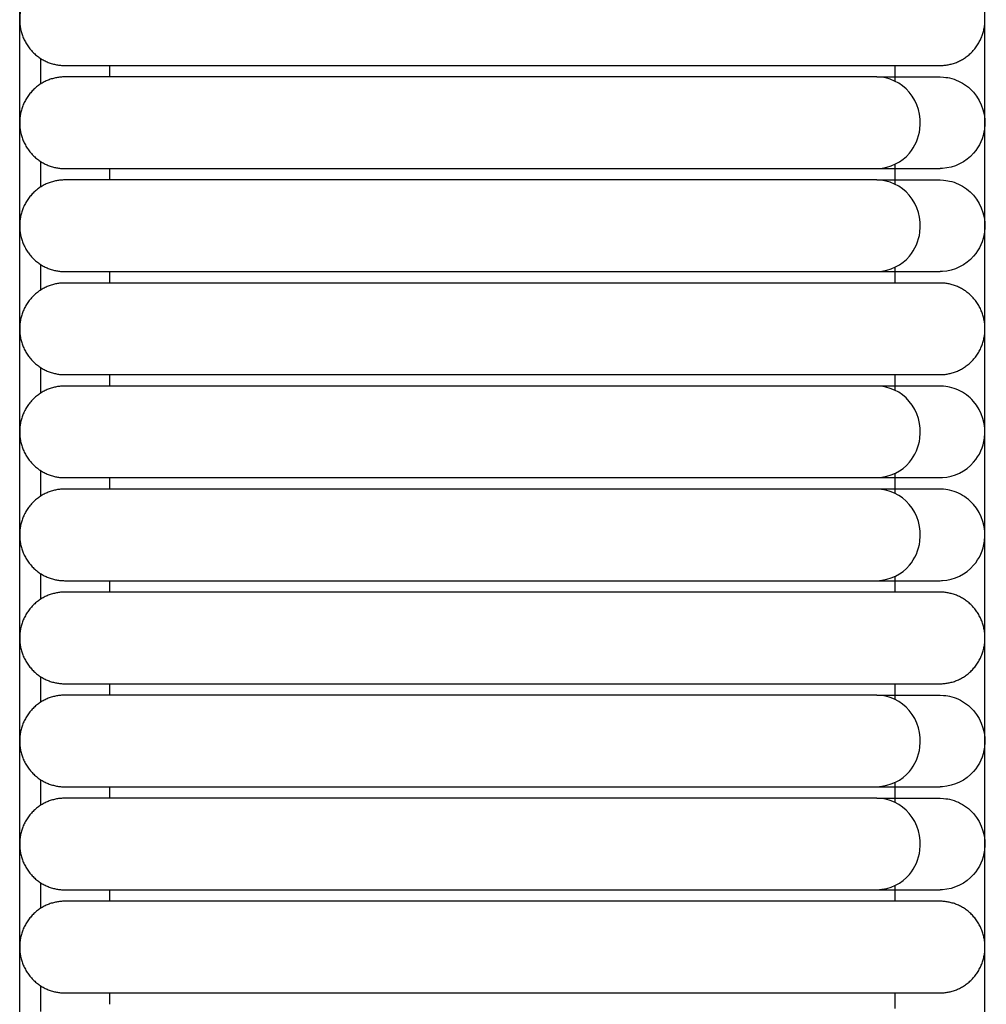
# Model space of a CAD drawing. Header units: millimetres. Extents: x -31695 to -19845, y -5614 to 7253.
# Tile 367 of 432: x -25014 to -24971, y 5187 to 5231. Entities that reach past the tile are written whole.
import ezdxf

# ---------------------------------------------------------------- set-up
doc = ezdxf.new("R2010")
doc.units = ezdxf.units.MM
doc.layers.add('2d', color=7, linetype='Continuous', true_color=0x000000)

msp = doc.modelspace()

# ---------------------------------------------------------------- linework, layer by layer
at = {"layer": '2d', "linetype": 'Continuous', "lineweight": -3}
for points, degree in [([(-24970.929, 4677.247), (-24970.929, 5052.785), (-24970.929, 5428.322)], 2), ([(-25013.743, 4697.546), (-25013.743, 5052.785), (-25013.743, 5408.023)], 2), ([(-25012.817, 5229.196), (-25012.817, 5228.817), (-25012.817, 5228.438), (-25012.817, 5228.059)], 3), ([(-25009.76, 5228.881), (-25009.76, 5228.628), (-25009.76, 5228.374)], 2), ([(-25004.782, 5228.881), (-24996.05, 5228.881), (-24987.319, 5228.881)], 2), ([(-24974.912, 5228.181), (-24974.912, 5228.531), (-24974.912, 5228.881)], 2), ([(-24987.319, 5228.374), (-24996.05, 5228.374), (-25004.782, 5228.374)], 2), ([(-25012.817, 5224.629), (-25012.817, 5224.25), (-25012.817, 5223.871), (-25012.817, 5223.492)], 3), ([(-25009.76, 5224.314), (-25009.76, 5224.06), (-25009.76, 5223.807)], 2), ([(-25004.782, 5224.314), (-24996.05, 5224.314), (-24987.319, 5224.314)], 2), ([(-24987.319, 5224.314), (-24986.453, 5224.314), (-24985.583, 5224.314), (-24984.73, 5224.314)], 3), ([(-24974.912, 5223.614), (-24974.912, 5224.06), (-24974.912, 5224.506)], 2), ([(-24973.212, 5224.314), (-24973.025, 5224.314), (-24972.927, 5224.314), (-24972.921, 5224.314)], 3), ([(-24972.921, 5224.314), (-24972.921, 5224.314), (-24972.921, 5224.314), (-24972.921, 5224.314)], 3), ([(-24972.812, 5224.317), (-24972.846, 5224.316), (-24972.879, 5224.315), (-24972.914, 5224.314)], 3), ([(-24987.319, 5223.807), (-24996.05, 5223.807), (-25004.782, 5223.807)], 2), ([(-25012.817, 5220.062), (-25012.817, 5219.683), (-25012.817, 5219.304), (-25012.817, 5218.924)], 3), ([(-24974.912, 5219.239), (-24974.912, 5219.589), (-24974.912, 5219.939)], 2), ([(-25009.76, 5219.747), (-25009.76, 5219.493), (-25009.76, 5219.239)], 2), ([(-25004.782, 5219.747), (-24996.05, 5219.747), (-24987.319, 5219.747)], 2), ([(-24973.212, 5219.747), (-24973.025, 5219.747), (-24972.927, 5219.747), (-24972.921, 5219.747)], 3), ([(-24972.812, 5219.75), (-24972.846, 5219.749), (-24972.879, 5219.748), (-24972.914, 5219.747)], 3), ([(-24987.319, 5219.239), (-24996.05, 5219.239), (-25004.782, 5219.239)], 2), ([(-25012.817, 5215.494), (-25012.817, 5215.115), (-25012.817, 5214.736), (-25012.817, 5214.357)], 3), ([(-25009.76, 5215.179), (-25009.76, 5214.926), (-25009.76, 5214.672)], 2), ([(-25004.782, 5215.179), (-24996.05, 5215.179), (-24987.319, 5215.179)], 2), ([(-24974.912, 5214.479), (-24974.912, 5214.829), (-24974.912, 5215.179)], 2), ([(-24987.319, 5214.672), (-24996.05, 5214.672), (-25004.782, 5214.672)], 2), ([(-25012.817, 5210.927), (-25012.817, 5210.548), (-25012.817, 5210.169), (-25012.817, 5209.79)], 3), ([(-25009.76, 5210.612), (-25009.76, 5210.358), (-25009.76, 5210.105)], 2), ([(-25004.782, 5210.612), (-24996.05, 5210.612), (-24987.319, 5210.612)], 2), ([(-24974.912, 5209.912), (-24974.912, 5210.358), (-24974.912, 5210.804)], 2), ([(-24973.212, 5210.612), (-24973.025, 5210.612), (-24972.927, 5210.612), (-24972.921, 5210.612)], 3), ([(-24972.914, 5210.612), (-24972.879, 5210.613), (-24972.846, 5210.614), (-24972.812, 5210.615)], 3), ([(-24987.319, 5210.105), (-24996.05, 5210.105), (-25004.782, 5210.105)], 2), ([(-25012.817, 5206.36), (-25012.817, 5205.981), (-25012.817, 5205.602), (-25012.817, 5205.222)], 3), ([(-25009.76, 5206.045), (-25009.76, 5205.791), (-25009.76, 5205.537)], 2), ([(-25004.782, 5206.045), (-24996.05, 5206.045), (-24987.319, 5206.045)], 2), ([(-24987.319, 5206.045), (-24986.453, 5206.045), (-24985.583, 5206.045), (-24984.73, 5206.045)], 3), ([(-24974.912, 5205.537), (-24974.912, 5205.887), (-24974.912, 5206.237)], 2), ([(-24973.212, 5206.045), (-24973.025, 5206.045), (-24972.927, 5206.045), (-24972.921, 5206.045)], 3), ([(-24972.914, 5206.045), (-24972.879, 5206.046), (-24972.846, 5206.047), (-24972.812, 5206.048)], 3), ([(-24987.319, 5205.537), (-24996.05, 5205.537), (-25004.782, 5205.537)], 2), ([(-25012.817, 5201.792), (-25012.817, 5201.413), (-25012.817, 5201.034), (-25012.817, 5200.655)], 3), ([(-25009.76, 5201.477), (-25009.76, 5201.224), (-25009.76, 5200.97)], 2), ([(-25004.782, 5201.477), (-24996.05, 5201.477), (-24987.319, 5201.477)], 2), ([(-24974.912, 5200.777), (-24974.912, 5201.127), (-24974.912, 5201.477)], 2), ([(-24987.319, 5200.97), (-24996.05, 5200.97), (-25004.782, 5200.97)], 2), ([(-25012.817, 5197.225), (-25012.817, 5196.846), (-25012.817, 5196.467), (-25012.817, 5196.088)], 3), ([(-24974.912, 5196.21), (-24974.912, 5196.656), (-24974.912, 5197.102)], 2), ([(-25009.76, 5196.91), (-25009.76, 5196.656), (-25009.76, 5196.402)], 2), ([(-25004.782, 5196.91), (-24996.05, 5196.91), (-24987.319, 5196.91)], 2), ([(-24987.319, 5196.91), (-24985.715, 5196.91), (-24984.097, 5196.91), (-24982.605, 5196.91)], 3), ([(-24973.212, 5196.91), (-24973.025, 5196.91), (-24972.927, 5196.91), (-24972.921, 5196.91)], 3), ([(-24972.812, 5196.913), (-24972.846, 5196.912), (-24972.879, 5196.911), (-24972.914, 5196.91)], 3), ([(-24987.319, 5196.402), (-24996.05, 5196.402), (-25004.782, 5196.402)], 2), ([(-25012.817, 5192.657), (-25012.817, 5192.279), (-25012.817, 5191.9), (-25012.817, 5191.52)], 3), ([(-25009.76, 5192.343), (-25009.76, 5192.089), (-25009.76, 5191.835)], 2), ([(-25004.782, 5192.343), (-24996.05, 5192.343), (-24987.319, 5192.343)], 2), ([(-24987.319, 5192.343), (-24986.453, 5192.343), (-24985.583, 5192.343), (-24984.73, 5192.343)], 3), ([(-24974.912, 5191.835), (-24974.912, 5192.185), (-24974.912, 5192.535)], 2), ([(-24973.212, 5192.343), (-24973.025, 5192.343), (-24972.927, 5192.343), (-24972.921, 5192.343)], 3), ([(-24972.812, 5192.346), (-24972.846, 5192.345), (-24972.879, 5192.344), (-24972.914, 5192.343)], 3), ([(-24987.319, 5191.835), (-24996.05, 5191.835), (-25004.782, 5191.835)], 2), ([(-25012.817, 5188.09), (-25012.817, 5187.711), (-25012.817, 5187.332), (-25012.817, 5186.953)], 3), ([(-25009.76, 5187.775), (-25009.76, 5187.522), (-25009.76, 5187.268)], 2), ([(-25004.782, 5187.775), (-24996.05, 5187.775), (-24987.319, 5187.775)], 2), ([(-24974.912, 5187.075), (-24974.912, 5187.425), (-24974.912, 5187.775)], 2)]:
    msp.add_open_spline(points, degree=degree, dxfattribs=at)
for points, weights in [([(-25011.751, 5232.941), (-25013.743, 5232.941), (-25013.743, 5230.911)], [1, 0.707106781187, 1]), ([(-25013.743, 5230.911), (-25013.743, 5228.881), (-25011.751, 5228.881)], [1, 0.707106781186, 1]), ([(-24972.92, 5228.881), (-24970.929, 5228.881), (-24970.929, 5230.911)], [0.999999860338, 0.707106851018, 1]), ([(-24975.727, 5228.881), (-24972.92, 5228.881), (-24972.92, 5228.881)], [0.919067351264, 0.951503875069, 1]), ([(-25011.751, 5228.374), (-25013.743, 5228.374), (-25013.743, 5226.344)], [0.999999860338, 0.707106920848, 0.999999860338]), ([(-25013.743, 5226.344), (-25013.743, 5224.314), (-25011.751, 5224.314)], [0.999999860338, 0.707106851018, 1]), ([(-25011.751, 5223.807), (-25013.743, 5223.807), (-25013.743, 5221.777)], [0.999999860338, 0.707106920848, 0.999999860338]), ([(-25013.743, 5221.777), (-25013.743, 5219.747), (-25011.751, 5219.747)], [0.999999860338, 0.707106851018, 1]), ([(-25011.751, 5219.239), (-25013.743, 5219.239), (-25013.743, 5217.209)], [0.999999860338, 0.707106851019, 1]), ([(-24972.92, 5219.239), (-24972.92, 5219.239), (-24975.727, 5219.239)], [0.999999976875, 0.951503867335, 0.919067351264]), ([(-24970.929, 5217.209), (-24970.929, 5219.239), (-24972.92, 5219.239)], [1, 0.707106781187, 1]), ([(-25013.743, 5217.209), (-25013.743, 5215.179), (-25011.751, 5215.179)], [1, 0.707106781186, 1]), ([(-24972.92, 5215.179), (-24970.929, 5215.179), (-24970.929, 5217.209)], [0.999999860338, 0.707106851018, 1]), ([(-24975.727, 5215.179), (-24972.92, 5215.179), (-24972.92, 5215.179)], [0.919067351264, 0.951503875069, 1]), ([(-25011.751, 5214.672), (-25013.743, 5214.672), (-25013.743, 5212.642)], [0.999999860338, 0.707106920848, 0.999999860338]), ([(-25013.743, 5212.642), (-25013.743, 5210.612), (-25011.751, 5210.612)], [0.999999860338, 0.707106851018, 1]), ([(-25011.751, 5210.105), (-25013.743, 5210.105), (-25013.743, 5208.075)], [0.999999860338, 0.707106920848, 0.999999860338]), ([(-25013.743, 5208.075), (-25013.743, 5206.045), (-25011.751, 5206.045)], [0.999999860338, 0.707106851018, 1]), ([(-25011.751, 5205.537), (-25013.743, 5205.537), (-25013.743, 5203.507)], [1, 0.707106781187, 1]), ([(-24972.92, 5205.537), (-24972.92, 5205.537), (-24975.727, 5205.537)], [1, 0.951503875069, 0.919067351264]), ([(-24970.929, 5203.507), (-24970.929, 5205.537), (-24972.92, 5205.537)], [0.999999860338, 0.707106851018, 1]), ([(-25013.743, 5203.507), (-25013.743, 5201.477), (-25011.751, 5201.477)], [1, 0.707106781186, 1]), ([(-24972.92, 5201.477), (-24970.929, 5201.477), (-24970.929, 5203.507)], [0.999999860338, 0.707106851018, 1]), ([(-24975.727, 5201.477), (-24972.92, 5201.477), (-24972.92, 5201.477)], [0.919067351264, 0.951503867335, 0.999999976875]), ([(-25011.751, 5200.97), (-25013.743, 5200.97), (-25013.743, 5198.94)], [1, 0.707106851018, 0.999999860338]), ([(-25011.751, 5196.402), (-25013.743, 5196.402), (-25013.743, 5194.373)], [0.999999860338, 0.707106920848, 0.999999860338]), ([(-25013.743, 5194.373), (-25013.743, 5192.343), (-25011.751, 5192.343)], [0.999999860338, 0.707106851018, 1]), ([(-25011.751, 5191.835), (-25013.743, 5191.835), (-25013.743, 5189.805)], [1, 0.707106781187, 1]), ([(-24972.92, 5191.835), (-24972.92, 5191.835), (-24975.727, 5191.835)], [1, 0.951503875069, 0.919067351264]), ([(-24970.929, 5189.805), (-24970.929, 5191.835), (-24972.92, 5191.835)], [0.999999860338, 0.707106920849, 0.999999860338]), ([(-25013.743, 5189.805), (-25013.743, 5187.775), (-25011.751, 5187.775)], [1, 0.707106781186, 1]), ([(-24972.92, 5187.775), (-24970.929, 5187.775), (-24970.929, 5189.805)], [1, 0.707106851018, 0.999999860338]), ([(-24975.727, 5187.775), (-24972.92, 5187.775), (-24972.92, 5187.775)], [0.919067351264, 0.951503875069, 1])]:
    msp.add_rational_spline(points, weights, degree=2, dxfattribs=at)
for points, weights, knots in [([(-25011.751, 5228.881), (-25011.751, 5228.881), (-25009.71, 5228.881), (-25007.669, 5228.881), (-25004.782, 5228.881)], [0.999999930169, 0.853553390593, 0.853553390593, 0.853553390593, 1], [17.786146, 17.786146, 17.786146, 18.366045, 18.366045, 18.945944, 18.945944, 18.945944]), ([(-24987.319, 5228.881), (-24982.37, 5228.881), (-24978.87, 5228.881), (-24976.53, 5228.881), (-24975.727, 5228.881)], [1, 0.853553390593, 0.853553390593, 0.853553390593, 0.919067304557], [20.699849, 20.699849, 20.699849, 21.693962, 21.693962, 22.358871, 22.358871, 22.358871]), ([(-25004.782, 5228.374), (-25007.669, 5228.374), (-25009.71, 5228.374), (-25011.751, 5228.374), (-25011.751, 5228.374)], [1, 0.853553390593, 0.853553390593, 0.853553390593, 1], [0.240711, 0.240711, 0.240711, 0.82061, 0.82061, 1.400509, 1.400509, 1.400509]), ([(-25011.751, 5224.314), (-25011.751, 5224.314), (-25009.71, 5224.314), (-25007.669, 5224.314), (-25004.782, 5224.314)], [1, 0.853553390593, 0.853553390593, 0.853553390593, 0.999999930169], [3.285465, 3.285465, 3.285465, 3.865364, 3.865364, 4.445263, 4.445263, 4.445263]), ([(-25004.782, 5223.807), (-25007.669, 5223.807), (-25009.71, 5223.807), (-25011.751, 5223.807), (-25011.751, 5223.807)], [1, 0.853553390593, 0.853553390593, 0.853553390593, 1], [3.354202, 3.354202, 3.354202, 3.934101, 3.934101, 4.514, 4.514, 4.514]), ([(-25011.751, 5219.747), (-25011.751, 5219.747), (-25009.71, 5219.747), (-25007.669, 5219.747), (-25004.782, 5219.747)], [1, 0.853553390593, 0.853553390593, 0.853553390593, 1], [6.398956, 6.398956, 6.398956, 6.978855, 6.978855, 7.558754, 7.558754, 7.558754]), ([(-25004.782, 5219.239), (-25007.669, 5219.239), (-25009.71, 5219.239), (-25011.751, 5219.239), (-25011.751, 5219.239)], [1, 0.853553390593, 0.853553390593, 0.853553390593, 0.999999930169], [14.741392, 14.741392, 14.741392, 15.321291, 15.321291, 15.90119, 15.90119, 15.90119]), ([(-24975.727, 5219.239), (-24976.53, 5219.239), (-24978.87, 5219.239), (-24982.37, 5219.239), (-24987.319, 5219.239)], [0.919067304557, 0.853553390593, 0.853553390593, 0.853553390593, 1], [11.328464, 11.328464, 11.328464, 11.993374, 11.993374, 12.987487, 12.987487, 12.987487]), ([(-25011.751, 5215.179), (-25011.751, 5215.179), (-25009.71, 5215.179), (-25007.669, 5215.179), (-25004.782, 5215.179)], [1, 0.853553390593, 0.853553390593, 0.853553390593, 0.999999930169], [17.786146, 17.786146, 17.786146, 18.366045, 18.366045, 18.945944, 18.945944, 18.945944]), ([(-24987.319, 5215.179), (-24982.37, 5215.179), (-24978.87, 5215.179), (-24976.53, 5215.179), (-24975.727, 5215.179)], [1, 0.853553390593, 0.853553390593, 0.853553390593, 0.919067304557], [20.699849, 20.699849, 20.699849, 21.693962, 21.693962, 22.358871, 22.358871, 22.358871]), ([(-25004.782, 5214.672), (-25007.669, 5214.672), (-25009.71, 5214.672), (-25011.751, 5214.672), (-25011.751, 5214.672)], [1, 0.853553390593, 0.853553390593, 0.853553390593, 1], [3.998405, 3.998405, 3.998405, 4.578304, 4.578304, 5.158203, 5.158203, 5.158203]), ([(-25011.751, 5210.612), (-25011.751, 5210.612), (-25009.71, 5210.612), (-25007.669, 5210.612), (-25004.782, 5210.612)], [1, 0.853553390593, 0.853553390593, 0.853553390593, 0.999999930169], [7.043159, 7.043159, 7.043159, 7.623058, 7.623058, 8.202957, 8.202957, 8.202957]), ([(-25004.782, 5210.105), (-25007.669, 5210.105), (-25009.71, 5210.105), (-25011.751, 5210.105), (-25011.751, 5210.105)], [1, 0.853553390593, 0.853553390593, 0.853553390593, 1], [5.355154, 5.355154, 5.355154, 5.935053, 5.935053, 6.514952, 6.514952, 6.514952]), ([(-25011.751, 5206.045), (-25011.751, 5206.045), (-25009.71, 5206.045), (-25007.669, 5206.045), (-25004.782, 5206.045)], [1, 0.853553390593, 0.853553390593, 0.853553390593, 1], [8.399907, 8.399907, 8.399907, 8.979806, 8.979806, 9.559705, 9.559705, 9.559705]), ([(-25004.782, 5205.537), (-25007.669, 5205.537), (-25009.71, 5205.537), (-25011.751, 5205.537), (-25011.751, 5205.537)], [1, 0.853553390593, 0.853553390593, 0.853553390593, 1], [14.741392, 14.741392, 14.741392, 15.321291, 15.321291, 15.90119, 15.90119, 15.90119]), ([(-24975.727, 5205.537), (-24976.53, 5205.537), (-24978.87, 5205.537), (-24982.37, 5205.537), (-24987.319, 5205.537)], [0.919067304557, 0.853553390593, 0.853553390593, 0.853553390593, 1], [29.428769, 29.428769, 29.428769, 30.093679, 30.093679, 31.087792, 31.087792, 31.087792]), ([(-25011.751, 5201.477), (-25011.751, 5201.477), (-25009.71, 5201.477), (-25007.669, 5201.477), (-25004.782, 5201.477)], [0.999999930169, 0.853553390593, 0.853553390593, 0.853553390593, 1], [17.786146, 17.786146, 17.786146, 18.366045, 18.366045, 18.945944, 18.945944, 18.945944]), ([(-24987.319, 5201.477), (-24982.37, 5201.477), (-24978.87, 5201.477), (-24976.53, 5201.477), (-24975.727, 5201.477)], [1, 0.853553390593, 0.853553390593, 0.853553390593, 0.919067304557], [20.699849, 20.699849, 20.699849, 21.693962, 21.693962, 22.358871, 22.358871, 22.358871]), ([(-25004.782, 5200.97), (-25007.669, 5200.97), (-25009.71, 5200.97), (-25011.751, 5200.97), (-25011.751, 5200.97)], [1, 0.853553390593, 0.853553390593, 0.853553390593, 0.999999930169], [3.354202, 3.354202, 3.354202, 3.934101, 3.934101, 4.514, 4.514, 4.514]), ([(-25013.743, 5198.94), (-25013.743, 5198.099), (-25013.159, 5197.505), (-25012.576, 5196.91), (-25011.751, 5196.91)], [0.999999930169, 0.853553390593, 0.853553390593, 0.853553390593, 1], [6.0847965, 6.0847965, 6.0847965, 6.2504819, 6.2504819, 6.4161673, 6.4161673, 6.4161673]), ([(-25011.751, 5196.91), (-25011.751, 5196.91), (-25009.71, 5196.91), (-25007.669, 5196.91), (-25004.782, 5196.91)], [1, 0.853553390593, 0.853553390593, 0.853553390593, 1], [6.416167, 6.416167, 6.416167, 6.996066, 6.996066, 7.575965, 7.575965, 7.575965]), ([(-25004.782, 5196.402), (-25007.669, 5196.402), (-25009.71, 5196.402), (-25011.751, 5196.402), (-25011.751, 5196.402)], [1, 0.853553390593, 0.853553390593, 0.853553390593, 1], [0.240711, 0.240711, 0.240711, 0.82061, 0.82061, 1.400509, 1.400509, 1.400509]), ([(-25011.751, 5192.343), (-25011.751, 5192.343), (-25009.71, 5192.343), (-25007.669, 5192.343), (-25004.782, 5192.343)], [1, 0.853553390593, 0.853553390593, 0.853553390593, 1], [3.285465, 3.285465, 3.285465, 3.865364, 3.865364, 4.445263, 4.445263, 4.445263]), ([(-25004.782, 5191.835), (-25007.669, 5191.835), (-25009.71, 5191.835), (-25011.751, 5191.835), (-25011.751, 5191.835)], [1, 0.853553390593, 0.853553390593, 0.853553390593, 1], [14.741392, 14.741392, 14.741392, 15.321291, 15.321291, 15.90119, 15.90119, 15.90119]), ([(-24975.727, 5191.835), (-24976.53, 5191.835), (-24978.87, 5191.835), (-24982.37, 5191.835), (-24987.319, 5191.835)], [0.919067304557, 0.853553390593, 0.853553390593, 0.853553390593, 1], [11.328464, 11.328464, 11.328464, 11.993374, 11.993374, 12.987487, 12.987487, 12.987487]), ([(-25011.751, 5187.775), (-25011.751, 5187.775), (-25009.71, 5187.775), (-25007.669, 5187.775), (-25004.782, 5187.775)], [1, 0.853553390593, 0.853553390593, 0.853553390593, 1], [17.786146, 17.786146, 17.786146, 18.366045, 18.366045, 18.945944, 18.945944, 18.945944]), ([(-24987.319, 5187.775), (-24982.37, 5187.775), (-24978.87, 5187.775), (-24976.53, 5187.775), (-24975.727, 5187.775)], [1, 0.853553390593, 0.853553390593, 0.853553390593, 0.919067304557], [20.699849, 20.699849, 20.699849, 21.693962, 21.693962, 22.358871, 22.358871, 22.358871])]:
    msp.add_rational_spline(points, weights, degree=2, knots=knots, dxfattribs=at)
for points, knots in [([(-24975.727, 5228.374), (-24975.874, 5228.374), (-24976.066, 5228.374), (-24976.298, 5228.374), (-24976.901, 5228.374), (-24977.764, 5228.374), (-24978.755, 5228.374), (-24979.807, 5228.374), (-24981.114, 5228.374), (-24982.608, 5228.374), (-24984.099, 5228.374), (-24985.716, 5228.374), (-24987.319, 5228.374)], [-2.869717, -2.869717, -2.869717, -2.869717, -2.715304, -2.715304, -2.715304, -2.331456, -2.331456, -2.331456, -1.928224, -1.928224, -1.928224, -1.513194, -1.513194, -1.513194, -1.513194]), ([(-24975.713, 5224.314), (-24975.113, 5224.346), (-24974.62, 5224.597), (-24974.282, 5224.997), (-24974.03, 5225.295), (-24973.865, 5225.672), (-24973.813, 5226.066), (-24973.737, 5226.645), (-24973.914, 5227.256), (-24974.284, 5227.693), (-24974.645, 5228.12), (-24975.184, 5228.374), (-24975.727, 5228.374)], [0.0014909, 0.0014909, 0.0014909, 0.0014909, 0.1660925, 0.1660925, 0.1660925, 0.287182, 0.287182, 0.287182, 0.4679963, 0.4679963, 0.4679963, 0.6442032, 0.6442032, 0.6442032, 0.6442032]), ([(-24975.727, 5228.374), (-24975.045, 5228.374), (-24974.486, 5228.374), (-24974.054, 5228.374), (-24973.685, 5228.374), (-24973.408, 5228.374), (-24973.22, 5228.374), (-24973.032, 5228.374), (-24972.934, 5228.374), (-24972.92, 5228.374)], [0.644203, 0.644203, 0.644203, 0.644203, 1.472068, 1.472068, 1.472068, 2.17076, 2.17076, 2.17076, 2.85931, 2.85931, 2.85931, 2.85931]), ([(-24972.92, 5228.374), (-24972.688, 5228.362), (-24972.595, 5228.348), (-24972.367, 5228.297), (-24972.234, 5228.252), (-24971.851, 5228.077), (-24971.619, 5227.907), (-24971.433, 5227.693), (-24971.051, 5227.256), (-24970.869, 5226.645), (-24970.948, 5226.066), (-24971.001, 5225.672), (-24971.172, 5225.295), (-24971.431, 5224.997), (-24971.779, 5224.597), (-24972.288, 5224.346), (-24972.812, 5224.317)], [2.8593097, 2.8593097, 2.8593097, 2.8593097, 2.8969078, 2.8969078, 2.9533582, 2.9533582, 3.0663043, 3.0663043, 3.0663043, 3.3038729, 3.3038729, 3.3038729, 3.4629703, 3.4629703, 3.4629703, 3.6792373, 3.6792373, 3.6792373, 3.6792373]), ([(-24987.319, 5224.314), (-24985.715, 5224.314), (-24984.097, 5224.314), (-24982.605, 5224.314), (-24981.11, 5224.314), (-24979.802, 5224.314), (-24978.75, 5224.314), (-24977.758, 5224.314), (-24976.894, 5224.314), (-24976.291, 5224.314), (-24976.059, 5224.314), (-24975.867, 5224.314), (-24975.72, 5224.314)], [0, 0, 0, 0, 0.489921, 0.489921, 0.489921, 0.9659, 0.9659, 0.9659, 1.418993, 1.418993, 1.418993, 1.601269, 1.601269, 1.601269, 1.601269]), ([(-24975.72, 5224.314), (-24975.037, 5224.314), (-24974.479, 5224.314), (-24974.046, 5224.314), (-24973.678, 5224.314), (-24973.4, 5224.314), (-24973.212, 5224.314)], [1.601269, 1.601269, 1.601269, 1.601269, 2.483847, 2.483847, 2.483847, 3.228714, 3.228714, 3.228714, 3.228714]), ([(-24975.727, 5223.807), (-24975.874, 5223.807), (-24976.066, 5223.807), (-24976.298, 5223.807), (-24976.901, 5223.807), (-24977.764, 5223.807), (-24978.755, 5223.807), (-24979.807, 5223.807), (-24981.114, 5223.807), (-24982.608, 5223.807), (-24984.099, 5223.807), (-24985.716, 5223.807), (-24987.319, 5223.807)], [0, 0, 0, 0, 0.182162, 0.182162, 0.182162, 0.634989, 0.634989, 0.634989, 1.110683, 1.110683, 1.110683, 1.600297, 1.600297, 1.600297, 1.600297]), ([(-24975.72, 5219.747), (-24975.113, 5219.779), (-24974.62, 5220.029), (-24974.282, 5220.43), (-24974.03, 5220.727), (-24973.865, 5221.104), (-24973.813, 5221.499), (-24973.737, 5222.078), (-24973.914, 5222.689), (-24974.284, 5223.126), (-24974.645, 5223.552), (-24975.184, 5223.807), (-24975.727, 5223.807)], [0.0007461, 0.0007461, 0.0007461, 0.0007461, 0.1655384, 0.1655384, 0.1655384, 0.2867683, 0.2867683, 0.2867683, 0.4677921, 0.4677921, 0.4677921, 0.6442032, 0.6442032, 0.6442032, 0.6442032]), ([(-24975.727, 5223.807), (-24975.045, 5223.807), (-24974.486, 5223.807), (-24974.054, 5223.807), (-24973.685, 5223.807), (-24973.408, 5223.807), (-24973.22, 5223.807), (-24973.032, 5223.807), (-24972.934, 5223.807), (-24972.92, 5223.807)], [0.644203, 0.644203, 0.644203, 0.644203, 1.509201, 1.509201, 1.509201, 2.239232, 2.239232, 2.239232, 2.958665, 2.958665, 2.958665, 2.958665]), ([(-24972.92, 5223.807), (-24972.688, 5223.794), (-24972.595, 5223.781), (-24972.367, 5223.73), (-24972.234, 5223.685), (-24971.851, 5223.509), (-24971.619, 5223.339), (-24971.433, 5223.126), (-24971.051, 5222.689), (-24970.869, 5222.078), (-24970.948, 5221.499), (-24971.001, 5221.104), (-24971.172, 5220.727), (-24971.431, 5220.43), (-24971.779, 5220.029), (-24972.288, 5219.779), (-24972.812, 5219.75)], [2.9586653, 2.9586653, 2.9586653, 2.9586653, 2.9962999, 2.9962999, 3.0528052, 3.0528052, 3.1658609, 3.1658609, 3.1658609, 3.4034075, 3.4034075, 3.4034075, 3.5624901, 3.5624901, 3.5624901, 3.7787371, 3.7787371, 3.7787371, 3.7787371]), ([(-24987.319, 5219.747), (-24985.715, 5219.747), (-24984.097, 5219.747), (-24982.605, 5219.747), (-24981.11, 5219.747), (-24979.802, 5219.747), (-24978.75, 5219.747), (-24977.758, 5219.747), (-24976.894, 5219.747), (-24976.291, 5219.747), (-24976.059, 5219.747), (-24975.867, 5219.747), (-24975.72, 5219.747)], [0, 0, 0, 0, 0.489921, 0.489921, 0.489921, 0.9659, 0.9659, 0.9659, 1.418993, 1.418993, 1.418993, 1.601269, 1.601269, 1.601269, 1.601269]), ([(-24975.72, 5219.747), (-24975.037, 5219.747), (-24974.479, 5219.747), (-24974.046, 5219.747), (-24973.678, 5219.747), (-24973.4, 5219.747), (-24973.212, 5219.747)], [1.601269, 1.601269, 1.601269, 1.601269, 2.483847, 2.483847, 2.483847, 3.228714, 3.228714, 3.228714, 3.228714]), ([(-24975.727, 5214.672), (-24975.874, 5214.672), (-24976.066, 5214.672), (-24976.298, 5214.672), (-24976.901, 5214.672), (-24977.764, 5214.672), (-24978.755, 5214.672), (-24979.807, 5214.672), (-24981.114, 5214.672), (-24982.608, 5214.672), (-24984.099, 5214.672), (-24985.716, 5214.672), (-24987.319, 5214.672)], [0.644203, 0.644203, 0.644203, 0.644203, 0.826365, 0.826365, 0.826365, 1.279192, 1.279192, 1.279192, 1.754886, 1.754886, 1.754886, 2.2445, 2.2445, 2.2445, 2.2445]), ([(-24972.92, 5214.672), (-24972.934, 5214.672), (-24973.032, 5214.672), (-24973.22, 5214.672), (-24973.408, 5214.672), (-24973.685, 5214.672), (-24974.054, 5214.672), (-24974.486, 5214.672), (-24975.045, 5214.672), (-24975.727, 5214.672)], [14.274257, 14.274257, 14.274257, 14.274257, 14.993691, 14.993691, 14.993691, 15.723721, 15.723721, 15.723721, 16.588719, 16.588719, 16.588719, 16.588719]), ([(-24975.72, 5210.612), (-24975.113, 5210.644), (-24974.62, 5210.895), (-24974.282, 5211.295), (-24974.03, 5211.593), (-24973.865, 5211.97), (-24973.813, 5212.364), (-24973.737, 5212.943), (-24973.914, 5213.554), (-24974.284, 5213.991), (-24974.645, 5214.418), (-24975.184, 5214.672), (-24975.727, 5214.672)], [0.0007461, 0.0007461, 0.0007461, 0.0007461, 0.1655384, 0.1655384, 0.1655384, 0.2867683, 0.2867683, 0.2867683, 0.4677921, 0.4677921, 0.4677921, 0.6442032, 0.6442032, 0.6442032, 0.6442032]), ([(-24972.812, 5210.615), (-24972.288, 5210.644), (-24971.779, 5210.895), (-24971.431, 5211.295), (-24971.172, 5211.593), (-24971.001, 5211.97), (-24970.948, 5212.364), (-24970.869, 5212.943), (-24971.051, 5213.554), (-24971.433, 5213.991), (-24971.619, 5214.205), (-24971.851, 5214.375), (-24972.234, 5214.55), (-24972.367, 5214.595), (-24972.595, 5214.646), (-24972.688, 5214.66), (-24972.92, 5214.672)], [13.4536552, 13.4536552, 13.4536552, 13.4536552, 13.6698161, 13.6698161, 13.6698161, 13.8288354, 13.8288354, 13.8288354, 14.0662875, 14.0662875, 14.0662875, 14.1797656, 14.1797656, 14.2364819, 14.2364819, 14.2742571, 14.2742571, 14.2742571, 14.2742571]), ([(-24987.319, 5210.612), (-24985.715, 5210.612), (-24984.097, 5210.612), (-24982.605, 5210.612), (-24981.11, 5210.612), (-24979.802, 5210.612), (-24978.75, 5210.612), (-24977.758, 5210.612), (-24976.894, 5210.612), (-24976.291, 5210.612), (-24976.059, 5210.612), (-24975.867, 5210.612), (-24975.72, 5210.612)], [0, 0, 0, 0, 0.489921, 0.489921, 0.489921, 0.9659, 0.9659, 0.9659, 1.418993, 1.418993, 1.418993, 1.601269, 1.601269, 1.601269, 1.601269]), ([(-24975.72, 5210.612), (-24975.037, 5210.612), (-24974.479, 5210.612), (-24974.046, 5210.612), (-24973.678, 5210.612), (-24973.4, 5210.612), (-24973.212, 5210.612)], [1.601269, 1.601269, 1.601269, 1.601269, 2.483847, 2.483847, 2.483847, 3.228714, 3.228714, 3.228714, 3.228714]), ([(-24975.727, 5210.105), (-24975.874, 5210.105), (-24976.066, 5210.105), (-24976.298, 5210.105), (-24976.901, 5210.105), (-24977.764, 5210.105), (-24978.755, 5210.105), (-24979.807, 5210.105), (-24981.114, 5210.105), (-24982.608, 5210.105), (-24984.099, 5210.105), (-24985.716, 5210.105), (-24987.319, 5210.105)], [2.244726, 2.244726, 2.244726, 2.244726, 2.399139, 2.399139, 2.399139, 2.782987, 2.782987, 2.782987, 3.186218, 3.186218, 3.186218, 3.601249, 3.601249, 3.601249, 3.601249]), ([(-24972.92, 5210.105), (-24972.934, 5210.105), (-24973.032, 5210.105), (-24973.22, 5210.105), (-24973.408, 5210.105), (-24973.685, 5210.105), (-24974.054, 5210.105), (-24974.486, 5210.105), (-24975.045, 5210.105), (-24975.727, 5210.105)], [14.274257, 14.274257, 14.274257, 14.274257, 14.962807, 14.962807, 14.962807, 15.661498, 15.661498, 15.661498, 16.489364, 16.489364, 16.489364, 16.489364]), ([(-24975.72, 5206.045), (-24975.113, 5206.077), (-24974.62, 5206.327), (-24974.282, 5206.728), (-24974.03, 5207.025), (-24973.865, 5207.402), (-24973.813, 5207.797), (-24973.737, 5208.376), (-24973.914, 5208.987), (-24974.284, 5209.424), (-24974.645, 5209.85), (-24975.184, 5210.105), (-24975.727, 5210.105)], [1.6012688, 1.6012688, 1.6012688, 1.6012688, 1.7660611, 1.7660611, 1.7660611, 1.887291, 1.887291, 1.887291, 2.0683148, 2.0683148, 2.0683148, 2.2447259, 2.2447259, 2.2447259, 2.2447259]), ([(-24972.812, 5206.048), (-24972.288, 5206.077), (-24971.779, 5206.327), (-24971.431, 5206.728), (-24971.172, 5207.025), (-24971.001, 5207.402), (-24970.948, 5207.797), (-24970.869, 5208.376), (-24971.051, 5208.987), (-24971.433, 5209.424), (-24971.619, 5209.637), (-24971.851, 5209.807), (-24972.234, 5209.983), (-24972.367, 5210.028), (-24972.595, 5210.078), (-24972.688, 5210.092), (-24972.92, 5210.105)], [13.4536647, 13.4536647, 13.4536647, 13.4536647, 13.6698231, 13.6698231, 13.6698231, 13.8288406, 13.8288406, 13.8288406, 14.0662899, 14.0662899, 14.0662899, 14.1797667, 14.1797667, 14.2364823, 14.2364823, 14.2742571, 14.2742571, 14.2742571, 14.2742571]), ([(-24987.319, 5206.045), (-24985.715, 5206.045), (-24984.097, 5206.045), (-24982.605, 5206.045), (-24981.11, 5206.045), (-24979.802, 5206.045), (-24978.75, 5206.045), (-24977.758, 5206.045), (-24976.894, 5206.045), (-24976.291, 5206.045), (-24976.059, 5206.045), (-24975.867, 5206.045), (-24975.72, 5206.045)], [0, 0, 0, 0, 0.489921, 0.489921, 0.489921, 0.9659, 0.9659, 0.9659, 1.418992, 1.418992, 1.418992, 1.601269, 1.601269, 1.601269, 1.601269]), ([(-24975.72, 5206.045), (-24975.037, 5206.045), (-24974.479, 5206.045), (-24974.046, 5206.045), (-24973.678, 5206.045), (-24973.4, 5206.045), (-24973.212, 5206.045)], [0, 0, 0, 0, 0.882578, 0.882578, 0.882578, 1.627446, 1.627446, 1.627446, 1.627446]), ([(-24975.727, 5200.97), (-24975.874, 5200.97), (-24976.066, 5200.97), (-24976.298, 5200.97), (-24976.901, 5200.97), (-24977.764, 5200.97), (-24978.755, 5200.97), (-24979.807, 5200.97), (-24981.114, 5200.97), (-24982.608, 5200.97), (-24984.099, 5200.97), (-24985.716, 5200.97), (-24987.319, 5200.97)], [0, 0, 0, 0, 0.182162, 0.182162, 0.182162, 0.634989, 0.634989, 0.634989, 1.110683, 1.110683, 1.110683, 1.600297, 1.600297, 1.600297, 1.600297]), ([(-24975.72, 5196.91), (-24975.113, 5196.942), (-24974.62, 5197.193), (-24974.282, 5197.593), (-24974.03, 5197.891), (-24973.865, 5198.268), (-24973.813, 5198.662), (-24973.737, 5199.241), (-24973.914, 5199.852), (-24974.284, 5200.289), (-24974.645, 5200.716), (-24975.184, 5200.97), (-24975.727, 5200.97)], [10.9311394, 10.9311394, 10.9311394, 10.9311394, 11.0959317, 11.0959317, 11.0959317, 11.2171616, 11.2171616, 11.2171616, 11.3981854, 11.3981854, 11.3981854, 11.5745965, 11.5745965, 11.5745965, 11.5745965]), ([(-24975.727, 5200.97), (-24975.045, 5200.97), (-24974.486, 5200.97), (-24974.054, 5200.97), (-24973.685, 5200.97), (-24973.408, 5200.97), (-24973.22, 5200.97), (-24973.032, 5200.97), (-24972.934, 5200.97), (-24972.92, 5200.97)], [11.574597, 11.574597, 11.574597, 11.574597, 12.439594, 12.439594, 12.439594, 13.169625, 13.169625, 13.169625, 13.889059, 13.889059, 13.889059, 13.889059]), ([(-24972.92, 5200.97), (-24972.688, 5200.958), (-24972.595, 5200.944), (-24972.367, 5200.893), (-24972.234, 5200.848), (-24971.851, 5200.673), (-24971.619, 5200.503), (-24971.433, 5200.289), (-24971.051, 5199.852), (-24970.869, 5199.241), (-24970.948, 5198.662), (-24971.001, 5198.268), (-24971.172, 5197.891), (-24971.431, 5197.593), (-24971.779, 5197.193), (-24972.288, 5196.942), (-24972.812, 5196.913)], [13.8890586, 13.8890586, 13.8890586, 13.8890586, 13.9267004, 13.9267004, 13.9832163, 13.9832163, 14.0962936, 14.0962936, 14.0962936, 14.3338353, 14.3338353, 14.3338353, 14.4929146, 14.4929146, 14.4929146, 14.7091572, 14.7091572, 14.7091572, 14.7091572]), ([(-24982.605, 5196.91), (-24981.11, 5196.91), (-24979.802, 5196.91), (-24978.75, 5196.91), (-24977.758, 5196.91), (-24976.894, 5196.91), (-24976.291, 5196.91), (-24976.059, 5196.91), (-24975.867, 5196.91), (-24975.72, 5196.91)], [9.819792, 9.819792, 9.819792, 9.819792, 10.295771, 10.295771, 10.295771, 10.748863, 10.748863, 10.748863, 10.931139, 10.931139, 10.931139, 10.931139]), ([(-24975.72, 5196.91), (-24975.037, 5196.91), (-24974.479, 5196.91), (-24974.046, 5196.91), (-24973.678, 5196.91), (-24973.4, 5196.91), (-24973.212, 5196.91)], [0, 0, 0, 0, 0.882578, 0.882578, 0.882578, 1.627446, 1.627446, 1.627446, 1.627446]), ([(-24975.727, 5196.402), (-24975.874, 5196.402), (-24976.066, 5196.402), (-24976.298, 5196.402), (-24976.901, 5196.402), (-24977.764, 5196.402), (-24978.755, 5196.402), (-24979.807, 5196.402), (-24981.114, 5196.402), (-24982.608, 5196.402), (-24984.099, 5196.402), (-24985.716, 5196.402), (-24987.319, 5196.402)], [-2.869717, -2.869717, -2.869717, -2.869717, -2.715304, -2.715304, -2.715304, -2.331456, -2.331456, -2.331456, -1.928224, -1.928224, -1.928224, -1.513194, -1.513194, -1.513194, -1.513194]), ([(-24975.72, 5192.343), (-24975.113, 5192.375), (-24974.62, 5192.625), (-24974.282, 5193.026), (-24974.03, 5193.323), (-24973.865, 5193.7), (-24973.813, 5194.095), (-24973.737, 5194.674), (-24973.914, 5195.285), (-24974.284, 5195.722), (-24974.645, 5196.148), (-24975.184, 5196.402), (-24975.727, 5196.402)], [1.6012688, 1.6012688, 1.6012688, 1.6012688, 1.7660611, 1.7660611, 1.7660611, 1.887291, 1.887291, 1.887291, 2.0683148, 2.0683148, 2.0683148, 2.2447259, 2.2447259, 2.2447259, 2.2447259]), ([(-24975.727, 5196.402), (-24975.045, 5196.402), (-24974.486, 5196.402), (-24974.054, 5196.402), (-24973.685, 5196.402), (-24973.408, 5196.402), (-24973.22, 5196.402), (-24973.032, 5196.402), (-24972.934, 5196.402), (-24972.92, 5196.402)], [2.244726, 2.244726, 2.244726, 2.244726, 3.072591, 3.072591, 3.072591, 3.771283, 3.771283, 3.771283, 4.459832, 4.459832, 4.459832, 4.459832]), ([(-24972.92, 5196.402), (-24972.688, 5196.39), (-24972.595, 5196.376), (-24972.367, 5196.326), (-24972.234, 5196.28), (-24971.851, 5196.105), (-24971.619, 5195.935), (-24971.433, 5195.722), (-24971.051, 5195.285), (-24970.869, 5194.674), (-24970.948, 5194.095), (-24971.001, 5193.7), (-24971.172, 5193.323), (-24971.431, 5193.026), (-24971.779, 5192.625), (-24972.288, 5192.375), (-24972.812, 5192.346)], [4.4598324, 4.4598324, 4.4598324, 4.4598324, 4.4976072, 4.4976072, 4.5543229, 4.5543229, 4.6677996, 4.6677996, 4.6677996, 4.9052489, 4.9052489, 4.9052489, 5.0642664, 5.0642664, 5.0642664, 5.2804248, 5.2804248, 5.2804248, 5.2804248]), ([(-24987.319, 5192.343), (-24985.715, 5192.343), (-24984.097, 5192.343), (-24982.605, 5192.343), (-24981.11, 5192.343), (-24979.802, 5192.343), (-24978.75, 5192.343), (-24977.758, 5192.343), (-24976.894, 5192.343), (-24976.291, 5192.343), (-24976.059, 5192.343), (-24975.867, 5192.343), (-24975.72, 5192.343)], [0, 0, 0, 0, 0.489921, 0.489921, 0.489921, 0.9659, 0.9659, 0.9659, 1.418992, 1.418992, 1.418992, 1.601269, 1.601269, 1.601269, 1.601269]), ([(-24975.72, 5192.343), (-24975.037, 5192.343), (-24974.479, 5192.343), (-24974.046, 5192.343), (-24973.678, 5192.343), (-24973.4, 5192.343), (-24973.212, 5192.343)], [0, 0, 0, 0, 0.882578, 0.882578, 0.882578, 1.627446, 1.627446, 1.627446, 1.627446])]:
    msp.add_open_spline(points, degree=3, knots=knots, dxfattribs=at)

doc.saveas('drawing.dxf')
